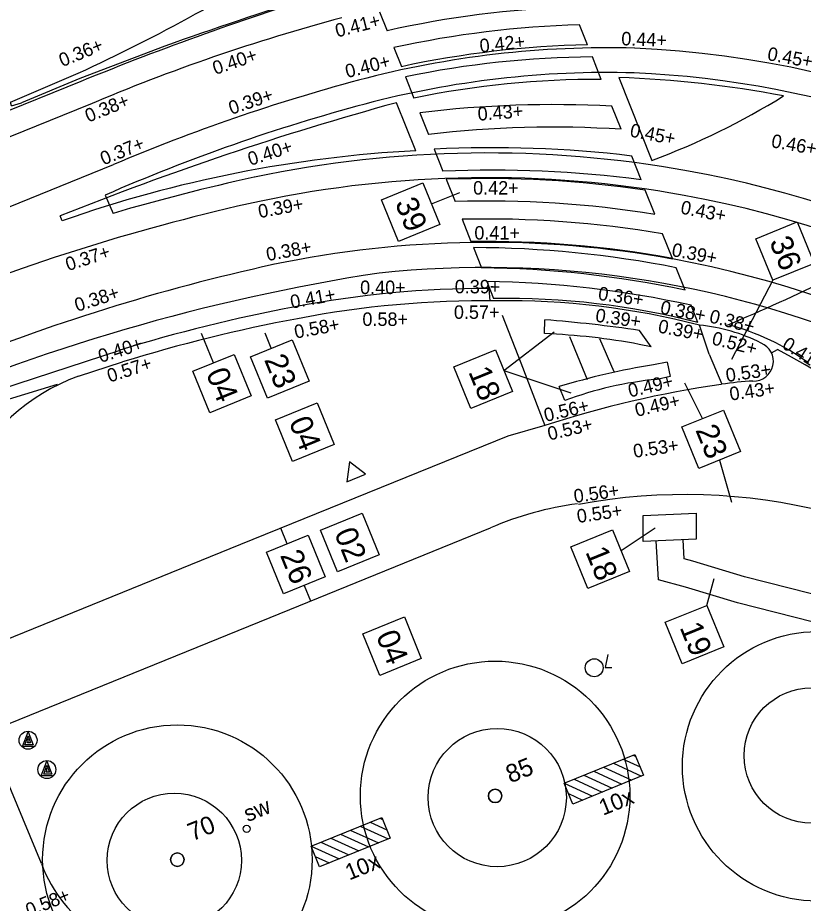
# Model space of a CAD drawing. Extents: x 122462 to 123306, y 485548 to 486417.
# Drawn here: x 122912.13 to 122929.62, y 485798.26 to 485817.97 of the extents above; entities that cross this region are included whole.
import ezdxf

# ---------------------------------------------------------------- set-up
doc = ezdxf.new("R2010")
doc.units = 0
for name, color, linetype in [('B nummers', 7, 'Continuous'), ('B-WE-AL-T25', 7, 'Continuous'), ('B-WE-GR-BOOM-S', 7, 'Continuous'), ('B-WE-GR-BOOM_BOOMDIAMETER', 7, 'Continuous'), ('B-WE-IE-MEUBILAIR_FIETSENREK-S', 7, 'Continuous'), ('B-WE-IE-MEUBILAIR_WEGMEUBILAIR-S', 7, 'Continuous'), ('B-WE-KL-ET_LS_OV_LICHTMAST-S', 7, 'Continuous'), ('B-WE-OG-HOOGTEPUNT-S', 7, 'Continuous'), ('B-WE-VH-KANTOPSLUITING_TROTTOIRBAND_280 300-G', 7, 'Continuous'), ('B-WE-VH-KANTOPSLUITING_TROTTOIRBAND_NATUURSTEEN_150-G', 7, 'Continuous'), ('B-WE-VH-KANTOPSLUITING_TROTTOIRBAND_NATUURSTEEN_300-G', 7, 'Continuous'), ('B-WE-VH-KANTVERHARDING_EIND_VERHARDING-G', 7, 'Continuous'), ('B-WE-VH-MATERIAALGRENS_ASFALT-G', 7, 'Continuous'), ('V bss 4 strekken', 7, 'Continuous'), ('V markering figuratie', 7, 'Continuous'), ('V materiaalscheiding algemeen', 7, 'Continuous'), ('V meubilair trammast', 7, 'Continuous'), ('V Rails', 7, 'Continuous'), ('V Trottoirband Natuursteen 150', 7, 'Continuous'), ('V Trottoirband Natuursteen 300', 7, 'Continuous'), ('V Trottoirband Natuursteen overig', 7, 'Continuous')]:
    doc.layers.add(name, color=color, linetype=linetype)

msp = doc.modelspace()

# ---------------------------------------------------------------- linework, layer by layer
at = {"layer": 'B nummers'}
for p, q in [((122921.343, 485813.827), (122921.976, 485814.076)), ((122928.941, 485812.123), (122928.026, 485810.359)), ((122916.49, 485810.286), (122916.223, 485810.941)), ((122917.777, 485810.612), (122917.64, 485810.949)), ((122922.957, 485810.114), (122924.072, 485810.978)), ((122922.957, 485810.114), (122924.444, 485809.62)), ((122927.38, 485809.047), (122926.985, 485809.831)), ((122927.757, 485808.121), (122928.02, 485807.187)), ((122918.132, 485806.259), (122917.992, 485806.604)), ((122925.564, 485806.106), (122926.325, 485806.617)), ((122918.51, 485805.333), (122918.65, 485804.986)), ((122927.474, 485804.888), (122927.638, 485805.484))]:
    msp.add_line(p, q, dxfattribs=at)
for points in [[(122921.154, 485814.29), (122921.532, 485813.364), (122920.606, 485812.987), (122920.228, 485813.913)], [(122929.489, 485813.426), (122929.866, 485812.5), (122928.941, 485812.123), (122928.563, 485813.049)], [(122918.24, 485810.801), (122918.618, 485809.875), (122917.692, 485809.497), (122917.314, 485810.423)], [(122916.953, 485810.475), (122917.33, 485809.549), (122916.404, 485809.172), (122916.027, 485810.098)], [(122922.768, 485810.577), (122923.146, 485809.651), (122922.22, 485809.273), (122921.842, 485810.199)], [(122918.797, 485809.394), (122919.175, 485808.468), (122918.249, 485808.091), (122917.871, 485809.017)], [(122927.843, 485809.236), (122928.22, 485808.31), (122927.294, 485807.933), (122926.917, 485808.859)], [(122919.799, 485806.939), (122920.176, 485806.013), (122919.25, 485805.635), (122918.873, 485806.561)], [(122925.375, 485806.569), (122925.753, 485805.643), (122924.827, 485805.265), (122924.449, 485806.191)], [(122918.595, 485806.448), (122918.973, 485805.522), (122918.047, 485805.144), (122917.669, 485806.07)], [(122927.474, 485804.888), (122927.851, 485803.962), (122926.925, 485803.584), (122926.548, 485804.51)], [(122920.739, 485804.633), (122921.117, 485803.707), (122920.191, 485803.329), (122919.813, 485804.255)]]:
    msp.add_lwpolyline(points, close=True, dxfattribs=at)
at = {"layer": 'B-WE-GR-BOOM-S'}
for centre, radius in [((122929.931, 485801.305), 3), ((122922.76, 485800.646), 3), ((122915.685, 485799.227), 3), ((122922.76, 485800.646), 0.15), ((122915.685, 485799.227), 0.15)]:
    msp.add_circle(centre, radius, dxfattribs=at)
for centre, start, end in [((122922.76, 485800.646), 0, 180), ((122922.76, 485800.646), 180, 0), ((122915.685, 485799.227), 0, 180), ((122915.685, 485799.227), 180, 0)]:
    msp.add_arc(centre, 0.15, start, end, dxfattribs=at)
at = {"layer": 'B-WE-IE-MEUBILAIR_FIETSENREK-S'}
for p, q in [((122924.3, 485800.928), (122925.874, 485801.569)), ((122925.874, 485801.569), (122926.063, 485801.106)), ((122925.395, 485801.374), (122926.021, 485801.089)), ((122925.614, 485801.463), (122925.987, 485801.293)), ((122925.832, 485801.552), (122925.892, 485801.524)), ((122924.957, 485801.195), (122925.583, 485800.91)), ((122925.175, 485801.284), (122925.801, 485800.999)), ((122926.063, 485801.106), (122924.488, 485800.465)), ((122924.518, 485801.017), (122925.144, 485800.732)), ((122924.738, 485801.106), (122925.364, 485800.821)), ((122924.3, 485800.928), (122924.926, 485800.643)), ((122924.488, 485800.465), (122924.3, 485800.928)), ((122924.394, 485800.696), (122924.707, 485800.554)), ((122918.661, 485799.528), (122920.235, 485800.169)), ((122919.975, 485800.063), (122920.348, 485799.893)), ((122920.193, 485800.152), (122920.253, 485800.124)), ((122920.235, 485800.169), (122920.424, 485799.706)), ((122919.318, 485799.795), (122919.944, 485799.51)), ((122919.536, 485799.884), (122920.162, 485799.599)), ((122919.756, 485799.974), (122920.382, 485799.689)), ((122920.424, 485799.706), (122918.849, 485799.065)), ((122918.879, 485799.617), (122919.505, 485799.332)), ((122919.099, 485799.706), (122919.725, 485799.421)), ((122918.661, 485799.528), (122919.287, 485799.243)), ((122918.849, 485799.065), (122918.661, 485799.528)), ((122918.755, 485799.296), (122919.068, 485799.154))]:
    msp.add_line(p, q, dxfattribs=at)
at = {"layer": 'B-WE-IE-MEUBILAIR_WEGMEUBILAIR-S'}
for points in [[(122912.485, 485801.748), (122912.233, 485801.748), (122912.36, 485802.071), (122912.474, 485801.786), (122912.289, 485801.786), (122912.36, 485801.986), (122912.416, 485801.826), (122912.347, 485801.826), (122912.36, 485801.866), (122912.361, 485801.916)], [(122912.904, 485801.094), (122912.652, 485801.094), (122912.779, 485801.417), (122912.893, 485801.132), (122912.708, 485801.132), (122912.779, 485801.332), (122912.835, 485801.172), (122912.766, 485801.172), (122912.779, 485801.212), (122912.78, 485801.262)]]:
    msp.add_lwpolyline(points, dxfattribs=at)
for centre in [(122912.36, 485801.886), (122912.779, 485801.232)]:
    msp.add_circle(centre, 0.2, dxfattribs=at)
at = {"layer": 'B-WE-KL-ET_LS_OV_LICHTMAST-S'}
msp.add_lwpolyline([(122925.272, 485803.795), (122925.21, 485803.502), (122925.36, 485803.502)], dxfattribs=at)
for centre, radius in [((122924.966, 485803.498), 0.2), ((122917.228, 485799.912), 0.08)]:
    msp.add_circle(centre, radius, dxfattribs=at)
at = {"layer": 'B-WE-VH-KANTOPSLUITING_TROTTOIRBAND_280 300-G'}
msp.add_lwpolyline([(122913.482, 485809.988), (122914.46, 485810.305)], dxfattribs=at)
for centre, radius, start, end in [((122922.515, 485789.825), 21.842, 89.2822, 100.9643), ((122924.808, 485776.806), 35.061, 100.5955, 107.1657)]:
    msp.add_arc(centre, radius, start, end, dxfattribs=at)
at = {"layer": 'B-WE-VH-KANTOPSLUITING_TROTTOIRBAND_NATUURSTEEN_150-G'}
for points in [[(122917.092, 485806.239), (122911.156, 485803.833)], [(122911.44, 485802.059), (122917.748, 485804.62)]]:
    msp.add_lwpolyline(points, dxfattribs=at)
at = {"layer": 'B-WE-VH-KANTOPSLUITING_TROTTOIRBAND_NATUURSTEEN_300-G'}
msp.add_lwpolyline([(122912.659, 485799.141), (122911.44, 485802.059)], dxfattribs=at)
msp.add_arc((122915.472, 485800.149), 2.988, 199.723, 277.0921, dxfattribs=at)
at = {"layer": 'B-WE-VH-KANTVERHARDING_EIND_VERHARDING-G'}
for centre, radius in [((122929.813, 485801.545), 1.508), ((122922.807, 485800.609), 1.539), ((122915.615, 485799.211), 1.495)]:
    msp.add_circle(centre, radius, dxfattribs=at)
at = {"layer": 'B-WE-VH-MATERIAALGRENS_ASFALT-G'}
msp.add_arc((122924.764, 485776.966), 35.165, 100.5744, 107.1754, dxfattribs=at)
at = {"layer": 'V bss 4 strekken'}
msp.add_arc((122853.766, 485928.547), 123.389, 294.10001, 300.67146, dxfattribs=at)
at = {"layer": 'V markering figuratie'}
for p, q in [((122924.819, 485817.364), (122924.642, 485817.81)), ((122925.124, 485816.595), (122924.926, 485817.095)), ((122925.565, 485815.486), (122925.361, 485815.999)), ((122926.013, 485814.36), (122925.802, 485814.89)), ((122926.318, 485813.592), (122926.104, 485814.13)), ((122926.707, 485812.612), (122926.49, 485813.158)), ((122926.988, 485811.904), (122926.79, 485812.404)), ((122927.274, 485811.185), (122927.122, 485811.568))]:
    msp.add_line(p, q, dxfattribs=at)
for points in [[(122920.189, 485818.103), (122920.357, 485817.679)], [(122915.407, 485817.336), (122913.515, 485816.617), (122912.217, 485816.073)], [(122920.507, 485817.303), (122920.675, 485816.879)], [(122911.995, 485816.009), (122911.971, 485816.086), (122913.478, 485816.734)], [(122920.765, 485816.652), (122920.952, 485816.18)], [(122925.513, 485816.637), (122926.252, 485814.792)], [(122911.995, 485816.009), (122912.217, 485816.073)], [(122920.995, 485815.008), (122920.564, 485816.077)], [(122921.083, 485815.852), (122921.274, 485815.372)], [(122921.404, 485815.044), (122921.599, 485814.552)], [(122921.671, 485814.372), (122921.867, 485813.878)], [(122913.123, 485813.448), (122913.076, 485813.556)], [(122922.024, 485813.482), (122922.222, 485812.986)], [(122922.275, 485812.851), (122922.454, 485812.4)], [(122922.574, 485812.099), (122922.726, 485811.715)]]:
    msp.add_lwpolyline(points, dxfattribs=at)
for centre, radius, start, end in [((122895.628, 485855.383), 42.572, 294.7894, 302.6691), ((122938.857, 485752.285), 69.149, 106.95744, 109.82381), ((122925.265, 485795.624), 22.595, 91.9796, 102.5466), ((122925.265, 485795.624), 22.195, 91.6097, 102.3808), ((122925.265, 485795.624), 21.745, 91.1762, 102.1869), ((122925.053, 485796.128), 20.967, 90.3488, 101.8024), ((122925.053, 485796.128), 20.467, 89.8016, 101.5589), ((122924.661, 485792.388), 24.264, 79.2607, 87.987), ((122920.435, 485830.378), 16.636, 290.4665, 301.7211), ((122939.045, 485748.804), 69.765, 105.3608, 111.85308), ((122924.047, 485791.859), 24.175, 86.8835, 97.043), ((122924.047, 485791.859), 23.675, 86.3236, 96.7271), ((122922.493, 485786.809), 28.239, 93.0401, 109.3781), ((122922.7, 485789.127), 25.949, 83.1354, 92.8636), ((122922.7, 485789.127), 25.449, 82.5216, 92.4799), ((122922.563, 485789.971), 24.417, 81.6628, 92.0946), ((122922.563, 485789.971), 23.917, 80.9687, 91.6682), ((122922.563, 485789.971), 23.517, 80.3884, 91.3131), ((122913.501, 485845.828), 37.58, 292.6019, 300.2203), ((122922.563, 485789.971), 23.017, 79.6292, 90.8507), ((122922.227, 485789.367), 23.484, 78.7964, 89.8823), ((122922.227, 485789.367), 23.034, 78.07, 89.4343), ((122922.227, 485789.367), 22.734, 77.5663, 89.1249), ((122923.03, 485794.539), 17.179, 75.7003, 91.0142), ((122926.618, 485806.023), 5.28, 53.7847, 75.4598)]:
    msp.add_arc(centre, radius, start, end, dxfattribs=at)
at = {"layer": 'V materiaalscheiding algemeen'}
for p, q in [((122914.077, 485814.019), (122914.254, 485813.613)), ((122922.622, 485811.937), (122922.639, 485811.669))]:
    msp.add_line(p, q, dxfattribs=at)
for points in [[(122913.537, 485816.549), (122903.989, 485812.694), (122896.562, 485809.691), (122891.018, 485807.44), (122891.755, 485805.559)], [(122923.859, 485810.936), (122923.865, 485811.246)], [(122924.413, 485810.876), (122924.811, 485809.917)], [(122926.237, 485810.646), (122925.976, 485811.009)], [(122925.413, 485810.085), (122925.09, 485810.822)], [(122926.237, 485810.646), (122925.971, 485810.697)], [(122910.203, 485809.196), (122914.409, 485810.565)], [(122928.912, 485810.508), (122929.051, 485810.582)], [(122926.59, 485810.299), (122926.283, 485810.245)], [(122926.59, 485810.299), (122926.661, 485809.983), (122926.366, 485809.919)], [(122910.926, 485809.174), (122913.017, 485809.811)], [(122924.313, 485809.447), (122924.185, 485809.756)], [(122927.235, 485806.939), (122927.237, 485806.36), (122926.058, 485806.31), (122926.056, 485806.889), (122927.235, 485806.939)], [(122942.395, 485785.208), (122936.506, 485799.807), (122936.388, 485800.082), (122931.947, 485803.983), (122928.154, 485804.942), (122926.999, 485805.294), (122926.398, 485805.454), (122926.345, 485806.322)], [(122942.951, 485785.432), (122937.06, 485800.038), (122936.886, 485800.443), (122932.234, 485804.529), (122928.315, 485805.52), (122927.164, 485805.871), (122926.97, 485805.923), (122926.944, 485806.348)]]:
    msp.add_lwpolyline(points, dxfattribs=at)
for centre, radius, start, end in [((122925.283, 485796.787), 22.537, 63.7818, 81.2109), ((122938.128, 485756.533), 64.859, 107.05047, 112.28047), ((122925.265, 485795.624), 21.125, 88.3939, 104.8282), ((122924.907, 485795.009), 21.752, 53.9693, 87.5462), ((122930.426, 485776.638), 40.8, 105.0047, 113.6222), ((122922.582, 485789.811), 25.147, 79.7275, 101.8836), ((122927.51, 485768.415), 47.102, 102.4046, 106.3455), ((122922.619, 485790.275), 24.685, 47.126, 79.6151), ((122926.948, 485768.416), 44.388, 98.7738, 113.7509), ((122922.535, 485789.971), 22.437, 38.5767, 96.0327), ((122922.521, 485789.78), 22.158, 89.739, 100.9532), ((122924.764, 485776.966), 35.165, 100.5744, 107.1754), ((122920.99, 485776.117), 35.247, 81.8675, 85.3211), ((122923.285, 485796.416), 14.531, 79.3496, 87.7378), ((122918.886, 485791.499), 21.621, 32.2481, 61.9556), ((122928.948, 485794.066), 16.397, 99.3538, 106.8866), ((122927.104, 485802.007), 7.946, 95.3307, 110.5648)]:
    msp.add_arc(centre, radius, start, end, dxfattribs=at)
at = {"layer": 'V meubilair trammast'}
msp.add_lwpolyline([(122919.456, 485807.636), (122919.873, 485807.805), (122919.518, 485808.082)], close=True, dxfattribs=at)
at = {"layer": 'V Rails'}
for p, q in [((122913.713, 485816.028), (122883.169, 485803.647)), ((122914.253, 485814.694), (122883.711, 485802.313))]:
    msp.add_line(p, q, dxfattribs=at)
for centre, radius, start, end in [((122924.907, 485795.009), 23.742, 46.4579, 87.5462), ((122930.426, 485776.638), 42.79, 105.0047, 113.0071), ((122925.265, 485795.624), 21.675, 88.3939, 104.8282), ((122924.907, 485795.009), 22.302, 46.4579, 87.5462), ((122930.426, 485776.638), 41.35, 105.0047, 113.0071), ((122922.582, 485789.811), 24.597, 79.7275, 101.8836), ((122922.619, 485790.275), 24.135, 44.051, 79.6151), ((122927.51, 485768.415), 46.552, 102.4046, 112.2312), ((122922.582, 485789.811), 23.157, 79.7275, 101.8836), ((122927.51, 485768.415), 45.112, 102.4046, 112.2312), ((122922.619, 485790.275), 22.695, 44.051, 79.6151)]:
    msp.add_arc(centre, radius, start, end, dxfattribs=at)
at = {"layer": 'V Trottoirband Natuursteen 150'}
for points in [[(122923.868, 485808.889), (122923.044, 485808.652), (122917.092, 485806.239)], [(122917.748, 485804.62), (122922.655, 485806.612)]]:
    msp.add_lwpolyline(points, dxfattribs=at)
msp.add_arc((122925.504, 485800.065), 7.14, 97.3163, 113.5185, dxfattribs=at)
at = {"layer": 'V Trottoirband Natuursteen 300'}
for points in [[(122922.919, 485811.347), (122923.336, 485810.29), (122923.868, 485808.889)], [(122913.482, 485809.988), (122914.46, 485810.305)]]:
    msp.add_lwpolyline(points, dxfattribs=at)
for centre, radius, start, end in [((122853.769, 485928.556), 123.126, 294.09587, 300.66803), ((122922.515, 485789.825), 21.842, 89.2822, 100.9643), ((122923.03, 485794.539), 17.129, 75.5388, 90.8076), ((122924.808, 485776.806), 35.061, 100.5955, 107.1657), ((122915.064, 485805.684), 4.586, 110.1855, 196.7612), ((122931.222, 485786.269), 23.786, 98.2897, 108.0106), ((122926.981, 485794.448), 12.906, 51.1768, 100.547)]:
    msp.add_arc(centre, radius, start, end, dxfattribs=at)
at = {"layer": 'V Trottoirband Natuursteen overig'}
for points in [[(122927.527, 485810.478), (122927.308, 485811.125)], [(122927.527, 485810.478), (122927.805, 485809.809)]]:
    msp.add_lwpolyline(points, dxfattribs=at)
for centre, radius, start, end in [((122926.951, 485807.335), 3.807, 62.9715, 84.6203), ((122928.516, 485810.319), 0.439, 267.9008, 67.9467), ((122928.887, 485802.657), 7.234, 93.0652, 98.6008)]:
    msp.add_arc(centre, radius, start, end, dxfattribs=at)

# ---------------------------------------------------------------- texts
at = {"layer": 'B nummers'}
for s, p in [('39', (122920.524, 485813.848)), ('36', (122928.859, 485812.984)), ('23', (122917.611, 485810.359)), ('04', (122916.314, 485810.055)), ('18', (122922.158, 485810.088)), ('04', (122918.159, 485808.974)), ('23', (122927.213, 485808.794)), ('02', (122919.17, 485806.496)), ('26', (122917.966, 485806.004)), ('18', (122924.764, 485806.08)), ('04', (122920.1, 485804.213)), ('19', (122926.863, 485804.399))]:
    msp.add_text(s, height=0.5, rotation=292.187, dxfattribs=at).set_placement(p)
at = {"layer": 'B-WE-AL-T25'}
for s, p in [('10x', (122925.163, 485800.203)), ('sw', (122917.25, 485800.061)), ('10x', (122919.513, 485798.762))]:
    msp.add_text(s, height=0.36, rotation=21.9278, dxfattribs=at).set_placement(p)
at = {"layer": 'B-WE-GR-BOOM_BOOMDIAMETER'}
for s, p in [('85', (122923.099, 485800.923)), ('70', (122916.016, 485799.634))]:
    msp.add_text(s, height=0.4, rotation=22.0963, dxfattribs=at).set_placement(p)
at = {"layer": 'B-WE-OG-HOOGTEPUNT-S'}
for s, rotation, p in [('0.41+', 14.1163, (122919.242, 485817.528)), ('0.42+', 6.0441, (122922.431, 485817.192)), ('0.44+', 357.83, (122925.565, 485817.357)), ('0.36+', 21.9864, (122913.122, 485816.868)), ('0.40+', 18.6942, (122916.53, 485816.694)), ('0.45+', 349.7778, (122928.806, 485817.027)), ('0.40+', 14.1163, (122919.465, 485816.623)), ('0.38+', 21.9864, (122913.703, 485815.632)), ('0.39+', 18.6942, (122916.887, 485815.806)), ('0.43+', 4.1934, (122922.382, 485815.675)), ('0.45+', 349.0042, (122925.746, 485815.326)), ('0.46+', 349.7778, (122928.894, 485815.088)), ('0.37+', 21.9864, (122914.041, 485814.679)), ('0.40+', 17.7965, (122917.31, 485814.67)), ('0.42+', 359.892, (122922.27, 485814.032)), ('0.39+', 10.3933, (122917.513, 485813.505)), ('0.43+', 349.0042, (122926.874, 485813.611)), ('0.41+', 359.892, (122922.298, 485813.031)), ('0.37+', 17.6761, (122913.25, 485812.327)), ('0.38+', 10.3933, (122917.692, 485812.549)), ('0.39+', 349.0042, (122926.676, 485812.666)), ('0.39+', 359.892, (122921.861, 485811.834)), ('0.38+', 17.6761, (122913.452, 485811.419)), ('0.41+', 10.3933, (122918.228, 485811.491)), ('0.36+', 351.7777, (122925.041, 485811.69)), ('0.38+', 349.0042, (122926.421, 485811.385)), ('0.57+', 359.892, (122921.842, 485811.266)), ('0.39+', 351.7777, (122924.98, 485811.203)), ('0.38+', 345.8303, (122927.51, 485811.191)), ('0.58+', 10.3933, (122918.317, 485810.824)), ('0.39+', 349.0042, (122926.372, 485810.965)), ('0.52+', 345.8303, (122927.567, 485810.701)), ('0.41+', 327.3152, (122929.127, 485810.631)), ('0.40+', 17.6761, (122913.978, 485810.283)), ('0.57+', 17.6761, (122914.176, 485809.845)), ('0.53+', 8.0802, (122927.918, 485809.858)), ('0.49+', 13.2081, (122925.76, 485809.515)), ('0.43+', 8.0802, (122928.001, 485809.444)), ('0.49+', 13.2081, (122925.911, 485809.082)), ('0.56+', 13.2081, (122923.886, 485808.969)), ('0.53+', 13.2081, (122923.967, 485808.555)), ('0.53+', 8.0802, (122925.856, 485808.171)), ('0.56+', 8.0802, (122924.532, 485807.166)), ('0.55+', 8.0802, (122924.602, 485806.72)), ('0.58+', 21.6934, (122912.38, 485797.95))]:
    msp.add_text(s, height=0.3, rotation=rotation, dxfattribs=at).set_placement(p)
for s, p in [('0.40+', (122919.754, 485811.817)), ('0.58+', (122919.805, 485811.108))]:
    msp.add_text(s, height=0.3, dxfattribs=at).set_placement(p)

doc.saveas('drawing.dxf')
